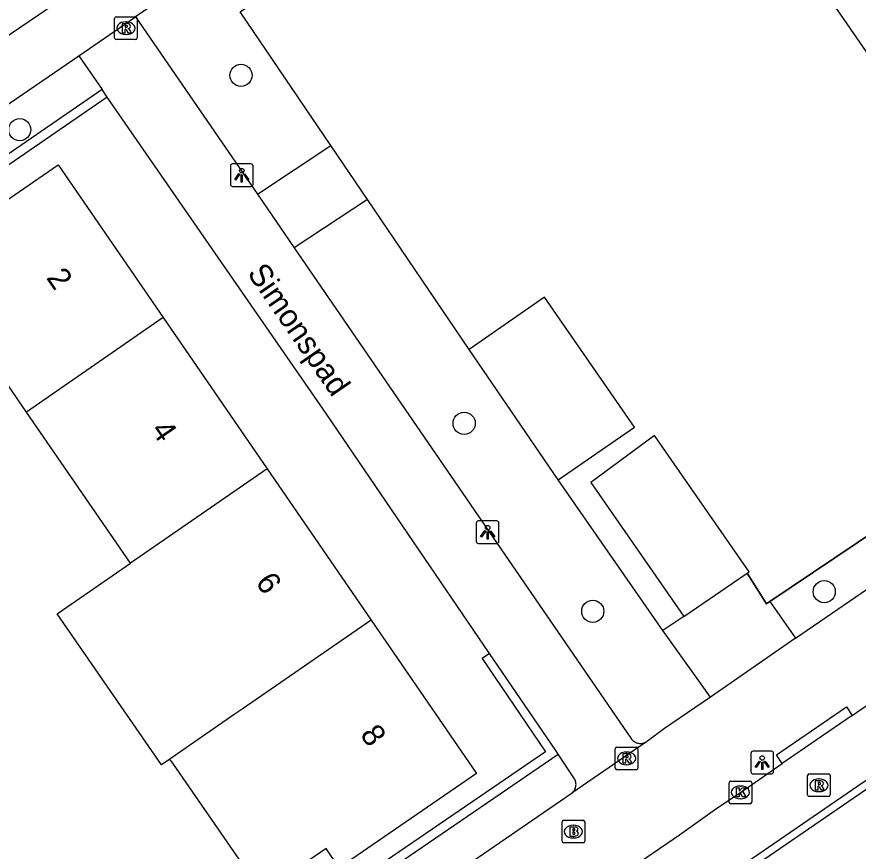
# Model space of a CAD drawing. Extents: x 157466 to 158888, y 383063 to 384677.
# Drawn here: x 158554.7 to 158591.79, y 383663.39 to 383700.18 of the extents above; entities that cross this region are included whole.
import ezdxf

# ---------------------------------------------------------------- set-up
doc = ezdxf.new("R2010")
doc.units = 0
for name, color, linetype in [('IMGEO_Boom', 7, 'Continuous'), ('IMGEO_Brandkraan', 7, 'Continuous'), ('IMGEO_Fietspad_gesloten', 7, 'Continuous'), ('IMGEO_Groenvoorziening', 7, 'Continuous'), ('IMGEO_Haag', 7, 'Continuous'), ('IMGEO_Hek', 7, 'Continuous'), ('IMGEO_Kolk', 7, 'Continuous'), ('IMGEO_Lichtpunt', 7, 'Continuous'), ('IMGEO_Openbare_ruimte_label', 7, 'Continuous'), ('IMGEO_Pand', 7, 'Continuous'), ('IMGEO_Pand_nummerreeks', 7, 'Continuous'), ('IMGEO_Rijbaan_lokaal_open', 7, 'Continuous'), ('IMGEO_Rioolput', 7, 'Continuous'), ('IMGEO_Voetpad_open', 7, 'Continuous')]:
    doc.layers.add(name, color=color, linetype=linetype)

msp = doc.modelspace()

# ---------------------------------------------------------------- linework, layer by layer
at = {"layer": 'IMGEO_Boom'}
for centre in [(158564.582, 383697.599), (158554.83, 383695.2), (158574.422, 383682.253), (158590.296, 383674.829), (158580.093, 383673.963)]:
    msp.add_circle(centre, 0.489, dxfattribs=at)
at = {"layer": 'IMGEO_Brandkraan'}
for p, q in [((158578.737, 383663.824), (158578.737, 383664.676)), ((158578.812, 383664.75), (158579.664, 383664.75)), ((158579.225, 383664.53), (158579.25, 383664.53)), ((158579.738, 383664.676), (158579.738, 383663.824)), ((158579.248, 383663.97), (158579.223, 383663.97)), ((158579.664, 383663.75), (158578.812, 383663.75))]:
    msp.add_line(p, q, dxfattribs=at)
for points in [[(158578.737, 383663.824), (158578.737, 383664.676)], [(158578.812, 383664.75), (158579.664, 383664.75)], [(158579.738, 383664.676), (158579.738, 383663.824)], [(158579.085, 383664.45), (158579.085, 383664.05), (158579.298, 383664.05)], [(158579.316, 383664.45), (158579.085, 383664.45)], [(158579.264, 383664.369), (158579.21, 383664.369), (158579.21, 383664.293)], [(158579.21, 383664.293), (158579.263, 383664.293)], [(158579.272, 383664.217), (158579.21, 383664.217), (158579.21, 383664.136)], [(158579.21, 383664.136), (158579.272, 383664.136)], [(158579.664, 383663.75), (158578.812, 383663.75)]]:
    msp.add_lwpolyline(points, dxfattribs=at)
for centre, radius, start, end in [((158578.814, 383664.674), 0.0765, 91.552, 178.448), ((158578.814, 383664.674), 0.0765, 91.552, 178.448), ((158579.662, 383664.674), 0.0765, 1.552, 88.448), ((158579.662, 383664.674), 0.0765, 1.552, 88.448), ((158579.265, 383664.331), 0.0379, 267.8285, 90.9355), ((158579.273, 383664.176), 0.0404, 269.8759, 90.5077), ((158579.32, 383664.305), 0.145, 59.4692, 91.5367), ((158579.345, 383664.352), 0.0922, 285.5137, 58.1501), ((158579.35, 383664.16), 0.105, 301.3115, 78.989), ((158578.814, 383663.826), 0.0765, 181.552, 268.448), ((158578.814, 383663.826), 0.0765, 181.552, 268.448), ((158579.304, 383664.301), 0.251, 268.6676, 293.5347), ((158579.662, 383663.826), 0.0765, 271.552, 358.448), ((158579.662, 383663.826), 0.0765, 271.552, 358.448)]:
    msp.add_arc(centre, radius, start, end, dxfattribs=at)
for centre, major_axis, ratio, start_param, end_param in [((158579.224, 383664.25), (-0.387, 0.002), 0.722429, 4.712389, 7.853982), ((158579.249, 383664.25), (-0.39, 0.002), 0.717154, 1.570796, 4.712389)]:
    msp.add_ellipse(centre, major_axis=major_axis, ratio=ratio, start_param=start_param, end_param=end_param, dxfattribs=at)
at = {"layer": 'IMGEO_Fietspad_gesloten'}
msp.add_lwpolyline([(158619.533, 383684.885), (158594.652, 383667.82), (158523.57, 383619.052), (158500, 383602.881), (158449.207, 383568.025), (158400.089, 383534.274)], dxfattribs=at)
at = {"layer": 'IMGEO_Groenvoorziening'}
for points in [[(158568.543, 383694.502), (158564.542, 383700.405), (158582.587, 383712.775)], [(158574.641, 383685.508), (158570.157, 383692.122)], [(158602.321, 383684.089), (158587.892, 383674.395)], [(158583.183, 383673.121), (158578.565, 383679.762)]]:
    msp.add_lwpolyline(points, dxfattribs=at)
at = {"layer": 'IMGEO_Haag'}
for points in [[(158558.461, 383696.968), (158549.769, 383690.999), (158549.995, 383690.669)], [(158558.688, 383696.639), (158549.995, 383690.669)], [(158575.543, 383672.104), (158575.213, 383671.879), (158578.014, 383667.765), (158569.517, 383661.953)], [(158569.628, 383661.787), (158569.741, 383661.622), (158578.568, 383667.658)]]:
    msp.add_lwpolyline(points, dxfattribs=at)
at = {"layer": 'IMGEO_Hek'}
for points in [[(158568.543, 383694.502), (158564.542, 383700.405), (158582.587, 383712.775)], [(158570.157, 383692.122), (158568.543, 383694.502)], [(158574.641, 383685.508), (158570.157, 383692.122)], [(158587.892, 383674.395), (158602.321, 383684.089)], [(158583.183, 383673.121), (158578.565, 383679.762)], [(158586.898, 383675.649), (158587.751, 383674.3), (158587.892, 383674.395)]]:
    msp.add_lwpolyline(points, dxfattribs=at)
at = {"layer": 'IMGEO_Kolk'}
for p, q in [((158586.101, 383665.553), (158586.101, 383666.405)), ((158586.176, 383666.479), (158587.028, 383666.479)), ((158587.102, 383666.405), (158587.102, 383665.553)), ((158586.589, 383666.259), (158586.614, 383666.259)), ((158586.612, 383665.699), (158586.587, 383665.699)), ((158587.028, 383665.479), (158586.176, 383665.479))]:
    msp.add_line(p, q, dxfattribs=at)
for points in [[(158586.101, 383665.553), (158586.101, 383666.405)], [(158586.176, 383666.479), (158587.028, 383666.479)], [(158587.102, 383666.405), (158587.102, 383665.553)], [(158586.422, 383666.179), (158586.545, 383666.179), (158586.545, 383666.028), (158586.675, 383666.179), (158586.839, 383666.179), (158586.693, 383666.028), (158586.846, 383665.779), (158586.694, 383665.779), (158586.609, 383665.943), (158586.545, 383665.876), (158586.545, 383665.779), (158586.422, 383665.779), (158586.422, 383666.179)], [(158587.028, 383665.479), (158586.176, 383665.479)]]:
    msp.add_lwpolyline(points, dxfattribs=at)
for centre, start, end in [((158586.178, 383666.403), 91.552, 178.448), ((158586.178, 383666.403), 91.552, 178.448), ((158587.026, 383666.403), 1.552, 88.448), ((158587.026, 383666.403), 1.552, 88.448), ((158586.178, 383665.555), 181.552, 268.448), ((158586.178, 383665.555), 181.552, 268.448), ((158587.026, 383665.555), 271.552, 358.448), ((158587.026, 383665.555), 271.552, 358.448)]:
    msp.add_arc(centre, 0.0765, start, end, dxfattribs=at)
for centre, major_axis, ratio, start_param, end_param in [((158586.588, 383665.979), (-0.387, 0.002), 0.722429, 4.712389, 7.853982), ((158586.613, 383665.979), (-0.39, 0.002), 0.717154, 1.570796, 4.712389)]:
    msp.add_ellipse(centre, major_axis=major_axis, ratio=ratio, start_param=start_param, end_param=end_param, dxfattribs=at)
at = {"layer": 'IMGEO_Lichtpunt'}
for p, q in [((158564.118, 383693.599), (158564.118, 383692.792)), ((158564.118, 383693.599), (158564.118, 383692.792)), ((158565.02, 383693.694), (158564.212, 383693.694)), ((158565.02, 383693.694), (158564.212, 383693.694)), ((158565.114, 383692.792), (158565.114, 383693.599)), ((158565.114, 383692.792), (158565.114, 383693.599)), ((158564.212, 383692.698), (158565.02, 383692.698)), ((158564.212, 383692.698), (158565.02, 383692.698)), ((158574.958, 383677.856), (158574.958, 383677.049)), ((158574.958, 383677.856), (158574.958, 383677.049)), ((158575.86, 383677.951), (158575.052, 383677.951)), ((158575.86, 383677.951), (158575.052, 383677.951)), ((158575.954, 383677.049), (158575.954, 383677.856)), ((158575.954, 383677.049), (158575.954, 383677.856)), ((158575.052, 383676.955), (158575.86, 383676.955)), ((158575.052, 383676.955), (158575.86, 383676.955)), ((158587.064, 383667.697), (158587.064, 383666.89)), ((158587.064, 383667.697), (158587.064, 383666.89)), ((158587.966, 383667.792), (158587.158, 383667.792)), ((158587.966, 383667.792), (158587.158, 383667.792)), ((158588.06, 383666.89), (158588.06, 383667.697)), ((158588.06, 383666.89), (158588.06, 383667.697)), ((158587.158, 383666.796), (158587.966, 383666.796)), ((158587.158, 383666.796), (158587.966, 383666.796))]:
    msp.add_line(p, q, dxfattribs=at)
for points in [[(158564.492, 383693.263), (158564.531, 383693.235), (158564.343, 383692.973), (158564.305, 383693), (158564.492, 383693.263)], [(158564.594, 383693.215), (158564.641, 383693.215), (158564.641, 383692.893), (158564.594, 383692.893), (158564.594, 383693.215)], [(158564.704, 383693.235), (158564.742, 383693.262), (158564.929, 383693), (158564.89, 383692.972), (158564.704, 383693.235)], [(158575.332, 383677.52), (158575.371, 383677.492), (158575.183, 383677.23), (158575.145, 383677.257), (158575.332, 383677.52)], [(158575.544, 383677.492), (158575.582, 383677.519), (158575.769, 383677.257), (158575.73, 383677.229), (158575.544, 383677.492)], [(158575.434, 383677.472), (158575.481, 383677.472), (158575.481, 383677.15), (158575.434, 383677.15), (158575.434, 383677.472)], [(158587.438, 383667.361), (158587.477, 383667.333), (158587.289, 383667.071), (158587.251, 383667.098), (158587.438, 383667.361)], [(158587.54, 383667.313), (158587.587, 383667.313), (158587.587, 383666.991), (158587.54, 383666.991), (158587.54, 383667.313)], [(158587.65, 383667.333), (158587.688, 383667.36), (158587.875, 383667.098), (158587.836, 383667.07), (158587.65, 383667.333)]]:
    msp.add_lwpolyline(points, dxfattribs=at)
for centre in [(158564.617, 383693.397), (158575.457, 383677.654), (158587.563, 383667.495)]:
    msp.add_circle(centre, 0.0994, dxfattribs=at)
for centre, start, end in [((158564.212, 383693.599), 90, 180), ((158564.212, 383693.599), 90, 180), ((158565.02, 383693.599), 0, 90), ((158565.02, 383693.599), 0, 90), ((158564.212, 383692.792), 180, 270), ((158564.212, 383692.792), 180, 270), ((158565.02, 383692.792), 270, 0), ((158565.02, 383692.792), 270, 360), ((158575.052, 383677.856), 90, 180), ((158575.052, 383677.856), 90, 180), ((158575.86, 383677.856), 0, 90), ((158575.86, 383677.856), 0, 90), ((158575.052, 383677.049), 180, 270), ((158575.052, 383677.049), 180, 270), ((158575.86, 383677.049), 270, 0), ((158575.86, 383677.049), 270, 360), ((158587.158, 383667.697), 90, 180), ((158587.158, 383667.697), 90, 180), ((158587.966, 383667.697), 0, 90), ((158587.966, 383667.697), 0, 90), ((158587.158, 383666.89), 180, 270), ((158587.158, 383666.89), 180, 270), ((158587.966, 383666.89), 270, 0), ((158587.966, 383666.89), 270, 360)]:
    msp.add_arc(centre, 0.0946, start, end, dxfattribs=at)
at = {"layer": 'IMGEO_Pand'}
for points in [[(158587.849, 383704.872), (158592.436, 383698.207)], [(158550.692, 383689.638), (158556.528, 383693.656), (158561.158, 383686.914)], [(158555.128, 383682.75), (158550.495, 383689.502), (158550.692, 383689.638)], [(158578.565, 383679.762), (158581.929, 383682.088), (158577.97, 383687.811), (158574.641, 383685.508)], [(158561.158, 383686.914), (158555.128, 383682.75)], [(158561.158, 383686.914), (158565.738, 383680.244)], [(158578.565, 383679.762), (158574.641, 383685.508)], [(158559.706, 383676.079), (158555.128, 383682.75)], [(158586.898, 383675.649), (158586.982, 383675.707), (158582.809, 383681.714), (158580.008, 383679.646), (158584.114, 383673.738)], [(158565.738, 383680.244), (158559.706, 383676.079)], [(158565.738, 383680.244), (158570.319, 383673.575)], [(158561.446, 383667.448), (158561.072, 383667.19), (158556.475, 383673.848), (158559.706, 383676.079)], [(158584.114, 383673.738), (158586.529, 383675.395), (158586.898, 383675.649)], [(158570.319, 383673.575), (158564.637, 383669.652), (158564.284, 383669.408), (158561.446, 383667.448)], [(158570.319, 383673.575), (158574.968, 383666.805), (158569.007, 383662.715)], [(158569.007, 383662.715), (158568.918, 383662.654), (158568.332, 383663.508), (158565.511, 383661.561), (158562.164, 383666.408), (158561.601, 383667.224), (158561.446, 383667.448)]]:
    msp.add_lwpolyline(points, dxfattribs=at)
at = {"layer": 'IMGEO_Rijbaan_lokaal_open'}
for points in [[(158588.838, 383722.86), (158565.115, 383706.702), (158561.849, 383704.478), (158554.093, 383699.195), (158546.733, 383694.159), (158538.82, 383688.824), (158535.057, 383686.243)], [(158619.216, 383685.422), (158617.63, 383684.079), (158616.756, 383683.403), (158594.495, 383668.112), (158523.401, 383619.303), (158507.088, 383608.103), (158500, 383603.242), (158404.665, 383537.859)], [(158591.536, 383669.363), (158596.096, 383672.523)], [(158591.536, 383669.363), (158588.449, 383667.254)], [(158578.162, 383660.162), (158583.923, 383664.11), (158585.561, 383665.276), (158586.599, 383665.978), (158588.449, 383667.254)]]:
    msp.add_lwpolyline(points, dxfattribs=at)
at = {"layer": 'IMGEO_Rioolput'}
for p, q in [((158559.086, 383700.179), (158559.938, 383700.179)), ((158559.011, 383699.253), (158559.011, 383700.105)), ((158559.499, 383699.959), (158559.524, 383699.959)), ((158560.012, 383700.105), (158560.012, 383699.253)), ((158559.522, 383699.399), (158559.497, 383699.399)), ((158559.938, 383699.179), (158559.086, 383699.179)), ((158581.084, 383667.051), (158581.084, 383667.903)), ((158581.159, 383667.977), (158582.011, 383667.977)), ((158582.085, 383667.903), (158582.085, 383667.051)), ((158581.572, 383667.757), (158581.597, 383667.757)), ((158581.595, 383667.197), (158581.57, 383667.197)), ((158582.011, 383666.977), (158581.159, 383666.977)), ((158589.638, 383666.79), (158590.49, 383666.79)), ((158589.563, 383665.864), (158589.563, 383666.716)), ((158590.051, 383666.57), (158590.076, 383666.57)), ((158590.564, 383666.716), (158590.564, 383665.864)), ((158590.074, 383666.01), (158590.049, 383666.01)), ((158590.49, 383665.79), (158589.638, 383665.79))]:
    msp.add_line(p, q, dxfattribs=at)
for points in [[(158559.086, 383700.179), (158559.938, 383700.179)], [(158559.011, 383699.253), (158559.011, 383700.105)], [(158559.6, 383699.877), (158559.348, 383699.879), (158559.348, 383699.479)], [(158559.526, 383699.798), (158559.472, 383699.798), (158559.472, 383699.717)], [(158560.012, 383700.105), (158560.012, 383699.253)], [(158559.348, 383699.479), (158559.472, 383699.479), (158559.472, 383699.641), (158559.483, 383699.641)], [(158559.472, 383699.717), (158559.524, 383699.717)], [(158559.53, 383699.612), (158559.601, 383699.479), (158559.741, 383699.479), (158559.676, 383699.605)], [(158559.938, 383699.179), (158559.086, 383699.179)], [(158581.084, 383667.051), (158581.084, 383667.903)], [(158581.159, 383667.977), (158582.011, 383667.977)], [(158582.085, 383667.903), (158582.085, 383667.051)], [(158581.673, 383667.675), (158581.421, 383667.677), (158581.421, 383667.277)], [(158581.599, 383667.596), (158581.545, 383667.596), (158581.545, 383667.515)], [(158581.545, 383667.515), (158581.597, 383667.515)], [(158581.421, 383667.277), (158581.545, 383667.277), (158581.545, 383667.439), (158581.556, 383667.439)], [(158581.603, 383667.41), (158581.674, 383667.277), (158581.814, 383667.277), (158581.749, 383667.403)], [(158582.011, 383666.977), (158581.159, 383666.977)], [(158589.638, 383666.79), (158590.49, 383666.79)], [(158589.563, 383665.864), (158589.563, 383666.716)], [(158590.152, 383666.488), (158589.9, 383666.49), (158589.9, 383666.09)], [(158590.078, 383666.409), (158590.024, 383666.409), (158590.024, 383666.328)], [(158590.564, 383666.716), (158590.564, 383665.864)], [(158589.9, 383666.09), (158590.024, 383666.09), (158590.024, 383666.252), (158590.035, 383666.252)], [(158590.024, 383666.328), (158590.076, 383666.328)], [(158590.082, 383666.223), (158590.153, 383666.09), (158590.293, 383666.09), (158590.228, 383666.216)], [(158590.49, 383665.79), (158589.638, 383665.79)]]:
    msp.add_lwpolyline(points, dxfattribs=at)
for centre, radius, start, end in [((158559.088, 383700.103), 0.0765, 91.552, 178.448), ((158559.088, 383700.103), 0.0765, 91.552, 178.448), ((158559.936, 383700.103), 0.0765, 1.552, 88.448), ((158559.936, 383700.103), 0.0765, 1.552, 88.448), ((158559.532, 383699.702), 0.0964, 77.0061, 93.1865), ((158559.546, 383699.759), 0.0378, 276.6634, 79.6772), ((158559.599, 383699.767), 0.109, 350.3612, 89.416), ((158559.597, 383699.767), 0.112, 277.5842, 350.9817), ((158559.482, 383699.588), 0.0533, 26.0293, 88.6989), ((158559.508, 383699.906), 0.19, 274.7715, 282.9687), ((158559.581, 383699.552), 0.108, 29.5134, 73.7905), ((158559.088, 383699.255), 0.0765, 181.552, 268.448), ((158559.088, 383699.255), 0.0765, 181.552, 268.448), ((158559.936, 383699.255), 0.0765, 271.552, 358.448), ((158559.936, 383699.255), 0.0765, 271.552, 358.448), ((158581.161, 383667.901), 0.0765, 91.552, 178.448), ((158581.161, 383667.901), 0.0765, 91.552, 178.448), ((158582.009, 383667.901), 0.0765, 1.552, 88.448), ((158582.009, 383667.901), 0.0765, 1.552, 88.448), ((158581.581, 383667.704), 0.19, 274.7715, 282.9687), ((158581.605, 383667.5), 0.0964, 77.0061, 93.1865), ((158581.619, 383667.557), 0.0378, 276.6634, 79.6772), ((158581.672, 383667.565), 0.109, 350.3612, 89.416), ((158581.67, 383667.565), 0.112, 277.5842, 350.9817), ((158581.555, 383667.386), 0.0533, 26.0293, 88.6989), ((158581.654, 383667.35), 0.108, 29.5134, 73.7905), ((158581.161, 383667.053), 0.0765, 181.552, 268.448), ((158581.161, 383667.053), 0.0765, 181.552, 268.448), ((158582.009, 383667.053), 0.0765, 271.552, 358.448), ((158582.009, 383667.053), 0.0765, 271.552, 358.448), ((158589.64, 383666.714), 0.0765, 91.552, 178.448), ((158589.64, 383666.714), 0.0765, 91.552, 178.448), ((158590.488, 383666.714), 0.0765, 1.552, 88.448), ((158590.488, 383666.714), 0.0765, 1.552, 88.448), ((158590.084, 383666.313), 0.0964, 77.0061, 93.1865), ((158590.098, 383666.37), 0.0378, 276.6634, 79.6772), ((158590.151, 383666.378), 0.109, 350.3612, 89.416), ((158590.149, 383666.378), 0.112, 277.5842, 350.9817), ((158590.034, 383666.199), 0.0533, 26.0293, 88.6989), ((158590.06, 383666.517), 0.19, 274.7715, 282.9687), ((158590.133, 383666.163), 0.108, 29.5134, 73.7905), ((158589.64, 383665.866), 0.0765, 181.552, 268.448), ((158589.64, 383665.866), 0.0765, 181.552, 268.448), ((158590.488, 383665.866), 0.0765, 271.552, 358.448), ((158590.488, 383665.866), 0.0765, 271.552, 358.448)]:
    msp.add_arc(centre, radius, start, end, dxfattribs=at)
for centre, major_axis, ratio, start_param, end_param in [((158559.498, 383699.679), (-0.387, 0.002), 0.722429, 4.712389, 7.853982), ((158559.523, 383699.679), (-0.39, 0.002), 0.717154, 1.570796, 4.712389), ((158581.571, 383667.477), (-0.387, 0.002), 0.722429, 4.712389, 7.853982), ((158581.596, 383667.477), (-0.39, 0.002), 0.717154, 1.570796, 4.712389), ((158590.05, 383666.29), (-0.387, 0.002), 0.722429, 4.712389, 7.853982), ((158590.075, 383666.29), (-0.39, 0.002), 0.717154, 1.570796, 4.712389)]:
    msp.add_ellipse(centre, major_axis=major_axis, ratio=ratio, start_param=start_param, end_param=end_param, dxfattribs=at)
at = {"layer": 'IMGEO_Voetpad_open'}
for points in [[(158591.356, 383719.259), (158590.264, 383720.854), (158559.926, 383700.172)], [(158557.428, 383698.462), (158559.926, 383700.172)], [(158559.926, 383700.172), (158565.304, 383692.356)], [(158536.359, 383684.038), (158557.428, 383698.462)], [(158557.428, 383698.462), (158558.461, 383696.968)], [(158558.688, 383696.639), (158558.461, 383696.968)], [(158575.543, 383672.104), (158568.335, 383682.682), (158558.688, 383696.639)], [(158565.304, 383692.356), (158568.543, 383694.502)], [(158570.157, 383692.122), (158568.543, 383694.502)], [(158565.304, 383692.356), (158566.934, 383689.99)], [(158570.157, 383692.122), (158566.934, 383689.99)], [(158566.934, 383689.99), (158581.765, 383668.364), (158581.793, 383668.327), (158581.824, 383668.293), (158581.859, 383668.261), (158581.896, 383668.232), (158581.935, 383668.207), (158581.976, 383668.186), (158582.02, 383668.168), (158582.064, 383668.154), (158582.11, 383668.145), (158582.156, 383668.139), (158582.203, 383668.138), (158582.249, 383668.14), (158582.295, 383668.147), (158582.341, 383668.158), (158582.385, 383668.173), (158582.428, 383668.192), (158582.468, 383668.214)], [(158589.032, 383672.772), (158612.275, 383688.719), (158611.517, 383689.825)], [(158587.892, 383674.395), (158587.751, 383674.3), (158586.898, 383675.649)], [(158587.892, 383674.395), (158589.032, 383672.772)], [(158584.114, 383673.738), (158583.183, 383673.121)], [(158585.281, 383670.184), (158583.183, 383673.121)], [(158589.032, 383672.772), (158585.281, 383670.184)], [(158578.568, 383667.658), (158578.457, 383667.825), (158575.543, 383672.104)], [(158585.281, 383670.184), (158583.248, 383668.789), (158582.509, 383668.242), (158582.468, 383668.214)], [(158588.449, 383667.254), (158588.193, 383667.629), (158591.276, 383669.755), (158591.536, 383669.363)], [(158582.468, 383668.214), (158579.174, 383665.95)], [(158579.174, 383665.95), (158579.207, 383665.979), (158579.237, 383666.01), (158579.264, 383666.045), (158579.288, 383666.081), (158579.308, 383666.119), (158579.325, 383666.159), (158579.338, 383666.201), (158579.348, 383666.243), (158579.353, 383666.286), (158579.355, 383666.33), (158579.353, 383666.373), (158579.347, 383666.416), (158579.337, 383666.458), (158579.324, 383666.5), (158579.307, 383666.54), (158579.286, 383666.578), (158579.257, 383666.621), (158578.568, 383667.658)], [(158555.362, 383649.578), (158555.757, 383649.858), (158579.139, 383665.924), (158579.174, 383665.95)]]:
    msp.add_lwpolyline(points, dxfattribs=at)

# ---------------------------------------------------------------- texts
at = {"layer": 'IMGEO_Openbare_ruimte_label'}
msp.add_text('Simonspad', height=1, rotation=304.6118, dxfattribs=at).set_placement((158564.832, 383688.869))
at = {"layer": 'IMGEO_Pand_nummerreeks'}
for s, rotation, p in [('2', 304.48, (158555.972, 383688.672)), ('4', 304.48, (158560.583, 383681.957)), ('6', 304.4804, (158565.193, 383675.244)), ('8', 304.4804, (158569.805, 383668.529))]:
    msp.add_text(s, height=1, rotation=rotation, dxfattribs=at).set_placement(p)

doc.saveas('drawing.dxf')
